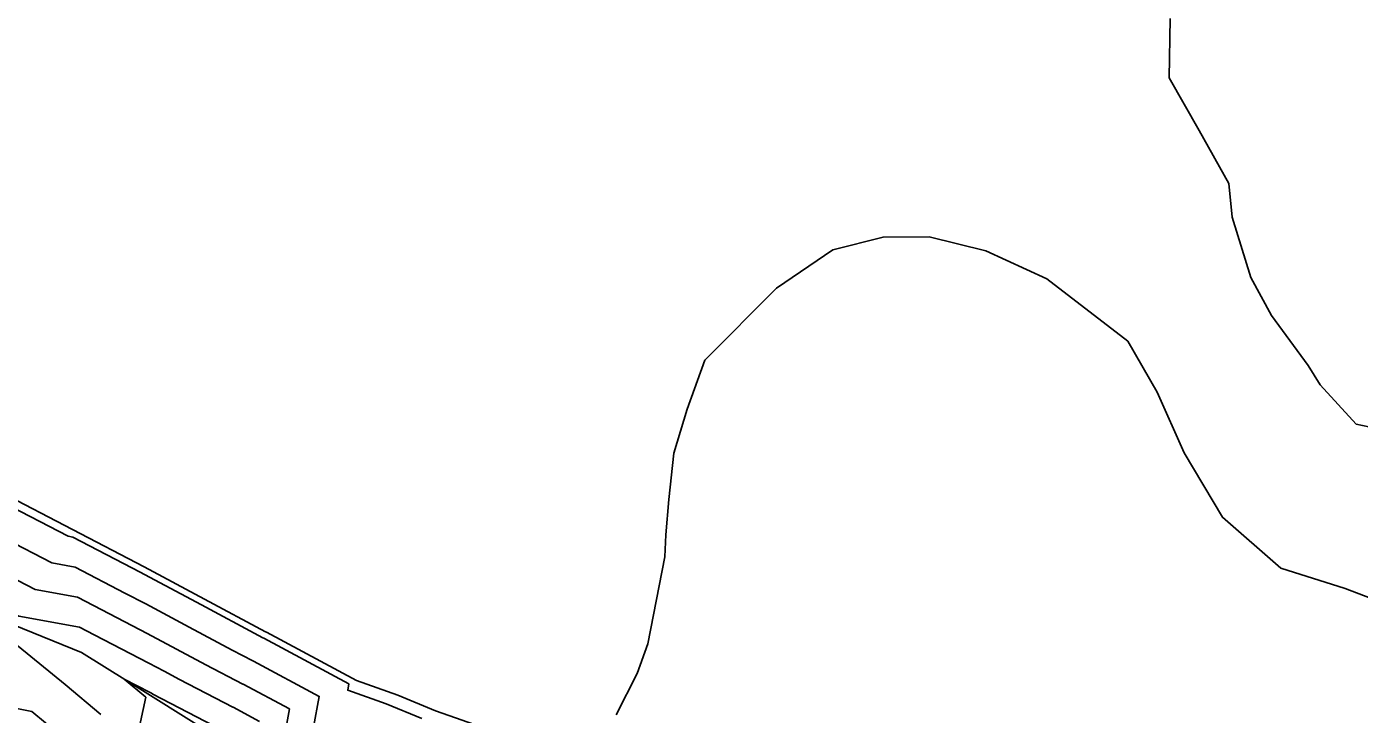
# Model space of a CAD drawing. Extents: x 2188792 to 2191981, y 386090 to 389710.
# Drawn here: x 2189668.8 to 2189815.5, y 386552.7 to 386628.4 of the extents above; entities that cross this region are included whole.
import ezdxf

# ---------------------------------------------------------------- set-up
doc = ezdxf.new("R2010")
doc.units = 0
for name, color, linetype in [('DTM Contours Major', 7, 'Continuous'), ('DTM Contours Minor', 7, 'Continuous'), ('PH Exist DTM Breakline', 7, 'Continuous')]:
    doc.layers.add(name, color=color, linetype=linetype)

msp = doc.modelspace()

# ---------------------------------------------------------------- linework, layer by layer
at = {"layer": 'DTM Contours Major'}
msp.add_lwpolyline([(2189666.09, 386576.13), (2189673.4, 386572.32), (2189673.93, 386572.22), (2189681.31, 386568.37), (2189681.79, 386568.13), (2189688.07, 386564.76), (2189694.35, 386561.4), (2189694.82, 386561.15), (2189694.92, 386561.11), (2189704.29, 386556.08), (2189704.17, 386555.38), (2189708.4, 386553.87), (2189712.3, 386552.27)], dxfattribs=at)
at = {"layer": 'DTM Contours Minor'}
for points in [[(2189666.49, 386572.05), (2189671.6, 386569.39), (2189674.18, 386568.92), (2189679.63, 386566.07), (2189681.95, 386564.87), (2189686.7, 386562.33), (2189691.45, 386559.79), (2189693.72, 386558.61), (2189693.8, 386558.57), (2189701.02, 386554.7), (2189700.4, 386551.3)], [(2189666.88, 386567.98), (2189669.79, 386566.46), (2189674.42, 386565.61), (2189677.96, 386563.77), (2189682.11, 386561.62), (2189685.33, 386559.9), (2189688.54, 386558.18), (2189692.62, 386556.06), (2189692.67, 386556.03), (2189697.74, 386553.32), (2189696.64, 386547.23)], [(2189677.01, 386552.72), (2189673.06, 386556), (2189667.89, 386560.24), (2189666.22, 386560.58), (2189658.87, 386563.9), (2189658.08, 386563.38), (2189655.76, 386565.31), (2189658.84, 386564.92), (2189659, 386564.91), (2189667.27, 386563.91), (2189667.99, 386563.54), (2189674.66, 386562.31), (2189676.28, 386561.47), (2189682.27, 386558.37), (2189683.95, 386557.47), (2189685.64, 386556.57), (2189691.52, 386553.51), (2189691.55, 386553.5), (2189694.47, 386551.93)], [(2189680.01, 386530.07), (2189673.96, 386540.06), (2189671.56, 386548.52), (2189672.06, 386550.83), (2189670.91, 386551.79), (2189669.4, 386553.03), (2189662.58, 386554.41), (2189659.55, 386555.78), (2189650.83, 386550.06), (2189660.02, 386546.31), (2189664.46, 386540.06), (2189670.02, 386530.8), (2189680.01, 386530.07)], [(2189682.43, 386555.12), (2189682.58, 386555.04), (2189682.73, 386554.95), (2189690.42, 386550.96), (2189690.43, 386550.96), (2189691.19, 386550.55), (2189690.02, 386544.1), (2189685.27, 386540.06), (2189680.02, 386538.88), (2189679.31, 386540.06), (2189679.03, 386541.05), (2189681.96, 386554.61), (2189679.56, 386556.6), (2189682.43, 386555.12)]]:
    msp.add_lwpolyline(points, dxfattribs=at)
at = {"layer": 'PH Exist DTM Breakline'}
for points in [[(2189794.65, 386629.3), (2189794.53, 386622.77), (2189797.82, 386616.97), (2189801.11, 386611.16), (2189801.48, 386607.44), (2189803.51, 386600.81), (2189805.78, 386596.61), (2189809.83, 386591.13), (2189811.13, 386589), (2189815.11, 386584.67), (2189818.58, 386583.94)], [(2189820.54, 386564.03), (2189813.9, 386566.58), (2189806.81, 386568.81), (2189800.41, 386574.41), (2189796.18, 386581.52), (2189793.21, 386588.18), (2189789.98, 386593.81), (2189781.06, 386600.67), (2189774.36, 386603.74), (2189768.14, 386605.27), (2189763.06, 386605.24), (2189757.54, 386603.83), (2189751.33, 386599.64), (2189743.46, 386591.71), (2189741.52, 386586.3), (2189740.04, 386581.47), (2189739.5, 386576.38), (2189739.14, 386572.47), (2189739.03, 386570.07), (2189737.19, 386560.48), (2189736.01, 386557.23), (2189733.71, 386552.68)], [(2189719.57, 386551.1), (2189713.83, 386553.11), (2189709.67, 386554.82), (2189705.14, 386556.44), (2189695.21, 386561.77), (2189695.1, 386561.82), (2189688.42, 386565.39), (2189681.75, 386568.97), (2189673.87, 386573.07), (2189665.99, 386577.18)], [(2189690.02, 386550.06), (2189682.45, 386554.8), (2189674.87, 386559.54), (2189667.4, 386562.58)]]:
    msp.add_lwpolyline(points, dxfattribs=at)

doc.saveas('drawing.dxf')
